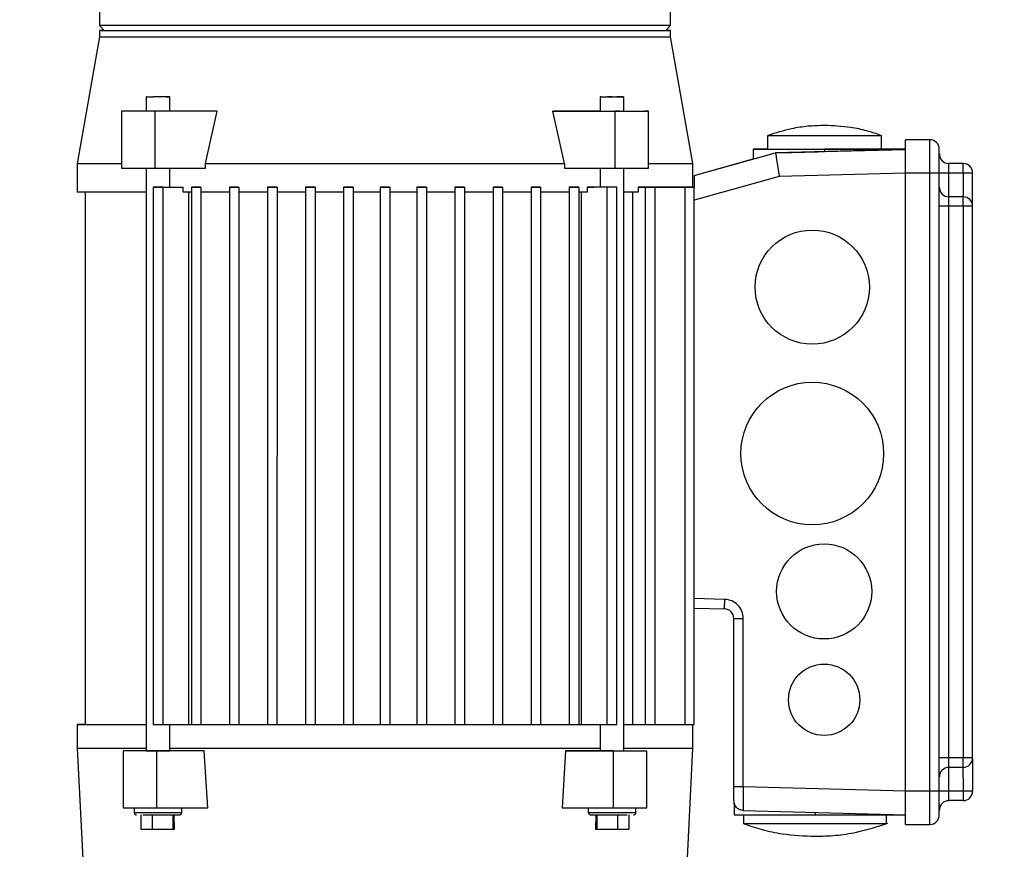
# Model space of a CAD drawing. Header units: inches. Extents: x 170 to 288, y 234 to 248.
# Tile 455 of 480: x 260.289 to 260.561, y 244.295 to 244.524. Entities that reach past the tile are written whole.
import ezdxf

# ---------------------------------------------------------------- set-up
doc = ezdxf.new("R2010")
doc.units = ezdxf.units.IN
doc.header["$LTSCALE"] = 0.25
doc.header["$MEASUREMENT"] = 0
doc.layers.add('ANNOTATIONS', color=1, linetype='Continuous')
doc.layers.add('STANDARD Z GUIDE MOTOR RH', color=7, linetype='Continuous')
doc.styles.add('ARIAL', font='arial.ttf', dxfattribs={"height": 0.09375})
doc.dimstyles.new('STANDARD$0', dxfattribs={"dimtxt": 0.09375, "dimasz": 0.09375, "dimexe": 0.03125, "dimexo": 0.046875, "dimgap": 0.09, "dimtad": 0, "dimtih": 1, "dimtoh": 1, "dimdec": 4, "dimzin": 0, "dimdsep": 46, "dimtxsty": 'ARIAL', "dimcen": 0.09, "dimadec": 0, "dimazin": 0, "dimtfac": 1, "dimtdec": 4, "dimtofl": 0, "dimtmove": 0, "dimatfit": 1, "dimfxl": 1, "dimtolj": 1, "dimtzin": 0, "dimarcsym": 0})

# ---------------------------------------------------------------- blocks, each defined once
blk = doc.blocks.new('*D45')
at = {"layer": 'ANNOTATIONS', "color": 0, "lineweight": -2, "transparency": 16777216}
for p, q in [((260.78295, 245.22383), (261.38122, 245.22383)), ((261.34997, 245.13008), (261.34997, 244.83806)), ((261.34997, 244.26903), (261.34997, 244.56105)), ((259.66628, 244.17528), (261.38122, 244.17528))]:
    blk.add_line(p, q, dxfattribs=at)
at = {"layer": 'ANNOTATIONS', "color": 0, "transparency": 16777216}
for points in [[(261.33434, 245.13008), (261.36559, 245.13008), (261.34997, 245.22383)], [(261.33434, 244.26903), (261.36559, 244.26903), (261.34997, 244.17528)]]:
    blk.add_solid(points, dxfattribs=at)
at = {"layer": 'defpoints', "color": 0, "transparency": 16777216}
for p in [(260.73607, 245.22383), (261.34997, 245.22383), (259.6194, 244.17528)]:
    blk.add_point(p, dxfattribs=at)
at = {"layer": 'ANNOTATIONS', "color": 0, "transparency": 16777216, "insert": (261.34997, 244.69956), "char_height": 0.09375, "attachment_point": 5, "style": 'ARIAL'}
blk.add_mtext('\\A1;HEADROOM', dxfattribs=at)

msp = doc.modelspace()

# ---------------------------------------------------------------- linework, layer by layer
at = {"layer": 'STANDARD Z GUIDE MOTOR RH'}
for p, q in [((260.31139, 244.53125), (260.31139, 244.52272)), ((260.46887, 244.52272), (260.46887, 244.53125)), ((260.31139, 244.52272), (260.3127, 244.52141)), ((260.46887, 244.52272), (260.31139, 244.52272)), ((260.46755, 244.52141), (260.46887, 244.52272)), ((260.31139, 244.51965), (260.30522, 244.48467)), ((260.31139, 244.52141), (260.31139, 244.51965)), ((260.46887, 244.51964), (260.46887, 244.52141)), ((260.47503, 244.48466), (260.46887, 244.51964)), ((260.32421, 244.50304), (260.32421, 244.4991)), ((260.33077, 244.4991), (260.33077, 244.50304)), ((260.44948, 244.50304), (260.44948, 244.4991)), ((260.45604, 244.4991), (260.45604, 244.50304)), ((260.32202, 244.4991), (260.31744, 244.4991)), ((260.32672, 244.4991), (260.31744, 244.4991)), ((260.31744, 244.4991), (260.31744, 244.48335)), ((260.32421, 244.4991), (260.32202, 244.4991)), ((260.34381, 244.4991), (260.32672, 244.4991)), ((260.32672, 244.48335), (260.32672, 244.4991)), ((260.3406, 244.48466), (260.34381, 244.4991)), ((260.43965, 244.48466), (260.43644, 244.4991)), ((260.43644, 244.4991), (260.45353, 244.4991)), ((260.45276, 244.4991), (260.46172, 244.4991)), ((260.45353, 244.4991), (260.45353, 244.48335)), ((260.45823, 244.4991), (260.46281, 244.4991)), ((260.46281, 244.48335), (260.46281, 244.4991)), ((260.49561, 244.49238), (260.49561, 244.4886)), ((260.5271, 244.4886), (260.5271, 244.49238)), ((260.54039, 244.49122), (260.53366, 244.49122)), ((260.54039, 244.49122), (260.53366, 244.49122)), ((260.54039, 244.48967), (260.54039, 244.49122)), ((260.47543, 244.48138), (260.49785, 244.48763)), ((260.49167, 244.4886), (260.49167, 244.48591)), ((260.53366, 244.48856), (260.49785, 244.48763)), ((260.53366, 244.4886), (260.51135, 244.4886)), ((260.53366, 244.4886), (260.51135, 244.4886)), ((260.51135, 244.4886), (260.51135, 244.48798)), ((260.51135, 244.48798), (260.53366, 244.48856)), ((260.54301, 244.4886), (260.54301, 244.4886)), ((260.30522, 244.48467), (260.30522, 244.47679)), ((260.3406, 244.48335), (260.3406, 244.48466)), ((260.43965, 244.48466), (260.43965, 244.48335)), ((260.47503, 244.4781), (260.47503, 244.48466)), ((260.47543, 244.48138), (260.49167, 244.48591)), ((260.54958, 244.48466), (260.54564, 244.48466)), ((260.54958, 244.48466), (260.54564, 244.48466)), ((260.54958, 244.48204), (260.54958, 244.48466)), ((260.32421, 244.48335), (260.32421, 244.32259)), ((260.32672, 244.48335), (260.3406, 244.48335)), ((260.33077, 244.4781), (260.33077, 244.48335)), ((260.43965, 244.48335), (260.45353, 244.48335)), ((260.44948, 244.48335), (260.44948, 244.4781)), ((260.45353, 244.48335), (260.46281, 244.48335)), ((260.45604, 244.32259), (260.45604, 244.48335)), ((260.53366, 244.482), (260.49883, 244.48109)), ((260.54039, 244.48204), (260.53366, 244.48204)), ((260.53366, 244.31143), (260.53366, 244.48204)), ((260.54301, 244.48204), (260.54039, 244.48204)), ((260.54039, 244.31143), (260.54039, 244.48204)), ((260.54301, 244.31143), (260.54301, 244.48204)), ((260.54958, 244.48204), (260.54564, 244.48204)), ((260.5522, 244.48204), (260.5522, 244.48204)), ((260.49883, 244.48109), (260.47543, 244.47457)), ((260.54564, 244.47471), (260.54564, 244.47953)), ((260.30745, 244.47679), (260.30745, 244.32981)), ((260.32622, 244.4781), (260.32621, 244.32981)), ((260.32884, 244.4781), (260.32622, 244.4781)), ((260.32622, 244.4781), (260.33441, 244.4781)), ((260.32884, 244.4781), (260.32884, 244.32981)), ((260.33441, 244.47679), (260.33441, 244.4781)), ((260.33599, 244.32981), (260.33599, 244.47679)), ((260.33934, 244.4781), (260.33671, 244.4781)), ((260.33671, 244.4781), (260.33671, 244.32981)), ((260.33934, 244.4781), (260.33934, 244.32981)), ((260.34984, 244.4781), (260.34721, 244.4781)), ((260.34721, 244.4781), (260.34721, 244.32981)), ((260.34984, 244.4781), (260.34984, 244.32981)), ((260.35771, 244.4781), (260.35771, 244.32981)), ((260.36034, 244.4781), (260.35771, 244.4781)), ((260.36034, 244.4781), (260.36033, 244.32981)), ((260.36821, 244.4781), (260.36821, 244.32981)), ((260.37083, 244.4781), (260.36821, 244.4781)), ((260.37083, 244.4781), (260.37083, 244.32981)), ((260.38133, 244.4781), (260.37871, 244.4781)), ((260.37871, 244.4781), (260.37871, 244.32981)), ((260.38133, 244.4781), (260.38133, 244.32981)), ((260.38881, 244.4781), (260.38881, 244.32981)), ((260.39144, 244.4781), (260.38881, 244.4781)), ((260.39144, 244.4781), (260.39144, 244.32981)), ((260.39892, 244.4781), (260.39892, 244.32981)), ((260.40154, 244.4781), (260.39892, 244.4781)), ((260.40154, 244.4781), (260.40154, 244.32981)), ((260.40942, 244.4781), (260.40942, 244.32981)), ((260.41204, 244.4781), (260.40942, 244.4781)), ((260.41204, 244.4781), (260.41204, 244.32981)), ((260.41992, 244.4781), (260.41991, 244.32981)), ((260.42254, 244.4781), (260.41992, 244.4781)), ((260.42254, 244.4781), (260.42254, 244.32981)), ((260.43041, 244.4781), (260.43041, 244.32981)), ((260.43304, 244.4781), (260.43041, 244.4781)), ((260.43304, 244.4781), (260.43304, 244.32981)), ((260.44091, 244.4781), (260.44354, 244.4781)), ((260.44354, 244.4781), (260.44091, 244.4781)), ((260.44091, 244.4781), (260.44091, 244.32981)), ((260.44354, 244.4781), (260.44354, 244.32981)), ((260.44426, 244.47679), (260.44426, 244.32981)), ((260.44584, 244.4781), (260.4478, 244.4781)), ((260.44584, 244.4781), (260.44584, 244.47679)), ((260.45141, 244.4781), (260.44584, 244.4781)), ((260.45404, 244.4781), (260.4478, 244.4781)), ((260.45404, 244.4781), (260.45141, 244.4781)), ((260.45141, 244.32981), (260.45141, 244.4781)), ((260.45403, 244.32981), (260.45404, 244.4781)), ((260.45999, 244.47679), (260.45604, 244.47679)), ((260.45838, 244.47679), (260.45838, 244.32981)), ((260.45999, 244.4781), (260.46219, 244.4781)), ((260.45999, 244.4781), (260.45999, 244.47679)), ((260.46191, 244.4781), (260.45999, 244.4781)), ((260.46454, 244.4781), (260.46191, 244.4781)), ((260.46191, 244.4781), (260.46191, 244.32981)), ((260.46219, 244.4781), (260.46493, 244.4781)), ((260.46454, 244.4781), (260.46453, 244.32981)), ((260.4728, 244.4781), (260.46454, 244.4781)), ((260.46493, 244.4781), (260.46755, 244.4781)), ((260.46759, 244.4781), (260.46587, 244.4781)), ((260.46755, 244.4781), (260.47188, 244.4781)), ((260.47188, 244.4781), (260.46759, 244.4781)), ((260.47188, 244.4781), (260.47543, 244.4781)), ((260.47543, 244.4781), (260.4728, 244.4781)), ((260.4728, 244.4781), (260.4728, 244.32981)), ((260.47543, 244.4781), (260.47503, 244.4781)), ((260.47503, 244.4781), (260.47543, 244.4781)), ((260.47543, 244.32981), (260.47543, 244.4781)), ((260.54958, 244.47285), (260.54958, 244.47597)), ((260.54958, 244.47547), (260.54564, 244.47547)), ((260.54564, 244.47285), (260.54301, 244.47285)), ((260.54564, 244.32062), (260.54564, 244.47285)), ((260.54958, 244.47285), (260.54564, 244.47285)), ((260.54958, 244.47285), (260.54957, 244.32062)), ((260.5522, 244.47285), (260.54958, 244.47285)), ((260.5522, 244.32062), (260.5522, 244.47285)), ((260.48383, 244.36436), (260.47543, 244.36458)), ((260.47543, 244.36196), (260.48376, 244.36174)), ((260.48632, 244.31264), (260.48632, 244.35912)), ((260.48894, 244.31264), (260.48894, 244.35912)), ((260.30522, 244.32981), (260.30522, 244.32325)), ((260.32621, 244.32981), (260.32884, 244.32981)), ((260.32884, 244.32981), (260.33662, 244.32981)), ((260.33077, 244.32259), (260.33077, 244.32981)), ((260.33671, 244.32981), (260.33934, 244.32981)), ((260.34721, 244.32981), (260.34984, 244.32981)), ((260.35771, 244.32981), (260.36033, 244.32981)), ((260.36033, 244.32981), (260.36228, 244.32981)), ((260.36821, 244.32981), (260.37083, 244.32981)), ((260.37871, 244.32981), (260.38133, 244.32981)), ((260.3832, 244.32981), (260.38694, 244.32981)), ((260.38881, 244.32981), (260.39144, 244.32981)), ((260.39892, 244.32981), (260.40154, 244.32981)), ((260.40942, 244.32981), (260.41204, 244.32981)), ((260.41502, 244.32981), (260.41797, 244.32981)), ((260.41991, 244.32981), (260.42254, 244.32981)), ((260.43041, 244.32981), (260.43304, 244.32981)), ((260.43304, 244.32981), (260.44091, 244.32981)), ((260.44091, 244.32981), (260.44354, 244.32981)), ((260.44354, 244.32981), (260.44584, 244.32981)), ((260.44426, 244.32981), (260.44584, 244.32981)), ((260.44584, 244.32981), (260.45141, 244.32981)), ((260.44948, 244.32981), (260.44948, 244.32259)), ((260.45141, 244.32981), (260.45403, 244.32981)), ((260.45604, 244.32981), (260.45838, 244.32981)), ((260.45838, 244.32981), (260.45998, 244.32981)), ((260.45998, 244.32981), (260.46191, 244.32981)), ((260.46191, 244.32981), (260.46453, 244.32981)), ((260.46453, 244.32981), (260.4728, 244.32981)), ((260.4728, 244.32981), (260.47543, 244.32981)), ((260.47503, 244.32325), (260.47503, 244.32981)), ((260.30522, 244.32325), (260.30745, 244.27863)), ((260.32142, 244.32259), (260.3179, 244.32259)), ((260.3179, 244.32259), (260.3179, 244.30684)), ((260.32718, 244.30684), (260.32718, 244.32259)), ((260.34029, 244.32259), (260.32718, 244.32259)), ((260.34128, 244.30684), (260.34029, 244.32259)), ((260.43995, 244.32259), (260.43897, 244.30684)), ((260.43995, 244.32259), (260.46235, 244.32259)), ((260.45307, 244.32259), (260.43995, 244.32259)), ((260.45307, 244.32259), (260.45307, 244.30684)), ((260.45883, 244.32259), (260.46235, 244.32259)), ((260.46235, 244.30684), (260.46235, 244.32259)), ((260.4728, 244.27863), (260.47503, 244.32325)), ((260.54564, 244.32062), (260.54301, 244.32062)), ((260.54957, 244.32062), (260.54564, 244.32062)), ((260.54564, 244.31394), (260.54564, 244.31844)), ((260.5522, 244.32062), (260.54957, 244.32062)), ((260.54957, 244.31607), (260.54957, 244.32011)), ((260.54957, 244.31799), (260.54564, 244.31799)), ((260.53366, 244.31147), (260.48894, 244.31264)), ((260.54039, 244.31143), (260.53366, 244.31143)), ((260.54321, 244.31143), (260.54039, 244.31143)), ((260.54564, 244.30881), (260.54564, 244.31271)), ((260.54957, 244.31143), (260.54564, 244.31143)), ((260.48642, 244.30795), (260.48642, 244.30487)), ((260.54957, 244.30881), (260.54564, 244.30881)), ((260.32092, 244.30684), (260.32092, 244.30553)), ((260.32277, 244.30487), (260.32277, 244.30094)), ((260.32591, 244.30487), (260.32591, 244.30094)), ((260.32718, 244.30684), (260.34128, 244.30684)), ((260.33166, 244.30094), (260.33166, 244.30487)), ((260.33207, 244.30094), (260.33199, 244.30487)), ((260.33332, 244.30488), (260.33333, 244.30488)), ((260.33405, 244.30651), (260.33405, 244.30684)), ((260.33405, 244.30553), (260.33405, 244.30651)), ((260.43897, 244.30684), (260.45307, 244.30684)), ((260.4462, 244.30684), (260.4462, 244.3065)), ((260.4462, 244.3065), (260.4462, 244.30553)), ((260.44826, 244.30487), (260.44817, 244.30094)), ((260.44859, 244.30487), (260.44859, 244.30094)), ((260.45434, 244.30094), (260.45434, 244.30487)), ((260.45747, 244.30094), (260.45747, 244.30487)), ((260.45932, 244.30553), (260.45932, 244.30684)), ((260.48888, 244.30628), (260.48887, 244.30608)), ((260.48887, 244.30608), (260.53366, 244.30491)), ((260.48904, 244.30487), (260.48904, 244.30243)), ((260.50873, 244.30556), (260.50873, 244.30487)), ((260.50873, 244.30487), (260.53366, 244.30487)), ((260.52841, 244.30243), (260.52841, 244.30487)), ((260.53366, 244.30225), (260.54039, 244.30225)), ((260.32391, 244.30094), (260.33207, 244.30094)), ((260.44817, 244.30094), (260.44859, 244.30094)), ((260.44859, 244.30094), (260.45434, 244.30094))]:
    msp.add_line(p, q, dxfattribs=at)
at = {"layer": 'STANDARD Z GUIDE MOTOR RH', "flags": 128}
for points in [[(260.31139, 244.52141), (260.31162, 244.52141), (260.31231, 244.52141), (260.31346, 244.52141), (260.31506, 244.52141), (260.3171, 244.52141), (260.31956, 244.52141), (260.32244, 244.52141), (260.32572, 244.52141), (260.32938, 244.52141), (260.33339, 244.52141), (260.33774, 244.52141), (260.34239, 244.52141), (260.34733, 244.52141), (260.35251, 244.52141), (260.35792, 244.52141), (260.36351, 244.52141), (260.36926, 244.52141), (260.37514, 244.52141), (260.3811, 244.52141), (260.38711, 244.52141), (260.39314, 244.52141), (260.39916, 244.52141), (260.40512, 244.52141), (260.41099, 244.52141), (260.41674, 244.52141), (260.42234, 244.52141), (260.42774, 244.52141), (260.43293, 244.52141), (260.43786, 244.52141), (260.44251, 244.52141), (260.44686, 244.52141), (260.45087, 244.52141), (260.45453, 244.52141), (260.45781, 244.52141), (260.46069, 244.52141), (260.46316, 244.52141), (260.4652, 244.52141), (260.4668, 244.52141), (260.46794, 244.52141), (260.46864, 244.52141), (260.46887, 244.52141), (260.46864, 244.52141), (260.46794, 244.52141), (260.46755, 244.52141)], [(260.3127, 244.52141), (260.31231, 244.52141), (260.31162, 244.52141), (260.31139, 244.52141)], [(260.31139, 244.51965), (260.31162, 244.51965), (260.31231, 244.51965), (260.31346, 244.51965), (260.31506, 244.51965), (260.3171, 244.51965), (260.31956, 244.51965), (260.32244, 244.51965), (260.32572, 244.51965), (260.32938, 244.51965), (260.33339, 244.51964), (260.33774, 244.51964), (260.34239, 244.51964), (260.34733, 244.51964), (260.35251, 244.51964), (260.35792, 244.51964), (260.36351, 244.51964), (260.36926, 244.51964), (260.37514, 244.51964), (260.3811, 244.51964), (260.38711, 244.51964), (260.39314, 244.51964), (260.39916, 244.51964), (260.40512, 244.51964), (260.41099, 244.51964), (260.41674, 244.51964), (260.42234, 244.51964), (260.42774, 244.51964), (260.43293, 244.51964), (260.45453, 244.51964), (260.45781, 244.51964), (260.46069, 244.51964), (260.46316, 244.51964), (260.4652, 244.51964), (260.4668, 244.51964), (260.46794, 244.51964), (260.46864, 244.51964), (260.46887, 244.51964)], [(260.32446, 244.50304), (260.32421, 244.50304), (260.32623, 244.50304)], [(260.32446, 244.50304), (260.32517, 244.50304)], [(260.33077, 244.50304), (260.32981, 244.50304), (260.32874, 244.50304), (260.32749, 244.50304), (260.32623, 244.50304)], [(260.32981, 244.50304), (260.33052, 244.50304)], [(260.33077, 244.50304), (260.33052, 244.50304)], [(260.44973, 244.50304), (260.44948, 244.50304), (260.45604, 244.50304)], [(260.44973, 244.50304), (260.45044, 244.50304), (260.45151, 244.50304)], [(260.45276, 244.50304), (260.45151, 244.50304)], [(260.45276, 244.50304), (260.45402, 244.50304)], [(260.4558, 244.50304), (260.45508, 244.50304), (260.45402, 244.50304)], [(260.4558, 244.50304), (260.45604, 244.50304)], [(260.33077, 244.4991), (260.33052, 244.4991), (260.32874, 244.4991), (260.32749, 244.4991), (260.32623, 244.4991), (260.32517, 244.4991), (260.32446, 244.4991), (260.32421, 244.4991)], [(260.34381, 244.4991), (260.34066, 244.4991), (260.33762, 244.4991), (260.33469, 244.4991), (260.33189, 244.4991), (260.33077, 244.4991)], [(260.44948, 244.4991), (260.44264, 244.4991), (260.43959, 244.4991), (260.43644, 244.4991)], [(260.44948, 244.4991), (260.44973, 244.4991), (260.45044, 244.4991), (260.45151, 244.4991), (260.45276, 244.4991)], [(260.45476, 244.4991), (260.45353, 244.4991)], [(260.46281, 244.4991), (260.46172, 244.4991)], [(260.49561, 244.49238), (260.49584, 244.49238), (260.49656, 244.49238), (260.49772, 244.49238), (260.49929, 244.49238), (260.50123, 244.49238), (260.50348, 244.49238), (260.50597, 244.49238), (260.50862, 244.49238), (260.51409, 244.49238)], [(260.51409, 244.49238), (260.51674, 244.49238), (260.51923, 244.49238), (260.52499, 244.49238), (260.52615, 244.49238), (260.52686, 244.49238), (260.5271, 244.49238)], [(260.53366, 244.48204), (260.53366, 244.48383), (260.53366, 244.48555), (260.53366, 244.49052), (260.53366, 244.49105), (260.53366, 244.49122)], [(260.54039, 244.48204), (260.54039, 244.48383), (260.54039, 244.48555), (260.54039, 244.48853), (260.54039, 244.48967)], [(260.49561, 244.4886), (260.49381, 244.4886), (260.49263, 244.4886), (260.49191, 244.4886), (260.49167, 244.4886), (260.49191, 244.4886), (260.49263, 244.4886), (260.49381, 244.4886), (260.49543, 244.4886), (260.49743, 244.4886), (260.49978, 244.4886), (260.50242, 244.4886), (260.50527, 244.4886), (260.50827, 244.4886), (260.51135, 244.4886)], [(260.49561, 244.4886), (260.49584, 244.4886), (260.49656, 244.4886), (260.49772, 244.4886), (260.49929, 244.4886), (260.50123, 244.4886), (260.50348, 244.4886), (260.50597, 244.4886), (260.50862, 244.4886), (260.51409, 244.4886)], [(260.49785, 244.48763), (260.49787, 244.4875), (260.49792, 244.48713), (260.49801, 244.48652), (260.49813, 244.48571), (260.49828, 244.48472), (260.49845, 244.48359), (260.49864, 244.48236), (260.49883, 244.48109)], [(260.51409, 244.4886), (260.51674, 244.4886), (260.51923, 244.4886), (260.52499, 244.4886), (260.52615, 244.4886), (260.52686, 244.4886), (260.5271, 244.4886)], [(260.30522, 244.48467), (260.30548, 244.48467), (260.30625, 244.48467), (260.30752, 244.48467), (260.3093, 244.48467), (260.31157, 244.48467), (260.31431, 244.48467), (260.31744, 244.48466)], [(260.3406, 244.48466), (260.34611, 244.48466), (260.35189, 244.48466), (260.35791, 244.48466), (260.36411, 244.48466), (260.37048, 244.48466), (260.37696, 244.48466), (260.38352, 244.48466), (260.39013, 244.48466), (260.39673, 244.48466), (260.40329, 244.48466), (260.40978, 244.48466), (260.41614, 244.48466), (260.42235, 244.48466), (260.42836, 244.48466), (260.43414, 244.48466), (260.43965, 244.48466)], [(260.46281, 244.48466), (260.46594, 244.48466), (260.46868, 244.48466), (260.47095, 244.48466), (260.47273, 244.48466), (260.47401, 244.48466), (260.47478, 244.48466), (260.47503, 244.48466)], [(260.54564, 244.47953), (260.54564, 244.48076), (260.54564, 244.48466)], [(260.31744, 244.48335), (260.31853, 244.48335), (260.31964, 244.48335), (260.32077, 244.48335), (260.32192, 244.48335), (260.32309, 244.48335), (260.32428, 244.48335), (260.32549, 244.48335), (260.32672, 244.48335)], [(260.47543, 244.48138), (260.47543, 244.48013), (260.47543, 244.47921), (260.47543, 244.4781)], [(260.54564, 244.48204), (260.54513, 244.48204), (260.54463, 244.48204), (260.54321, 244.48204), (260.54306, 244.48204), (260.54301, 244.48204)], [(260.5522, 244.48204), (260.55215, 244.48204), (260.552, 244.48204), (260.55058, 244.48204), (260.55009, 244.48204), (260.54958, 244.48204)], [(260.54958, 244.48204), (260.54958, 244.48076), (260.54958, 244.47658), (260.54958, 244.47597)], [(260.32421, 244.47679), (260.3238, 244.47679), (260.32002, 244.47679), (260.31663, 244.47679), (260.31365, 244.47679), (260.31111, 244.47679), (260.309, 244.47679), (260.30735, 244.47679), (260.30617, 244.47679), (260.30546, 244.47679), (260.30522, 244.47679)], [(260.33342, 244.4781), (260.33367, 244.4781)], [(260.33671, 244.47679), (260.33584, 244.47679), (260.33555, 244.47679), (260.33441, 244.47679)], [(260.33671, 244.4781), (260.33769, 244.4781), (260.33802, 244.4781), (260.33901, 244.4781), (260.33934, 244.4781)], [(260.34721, 244.47679), (260.3462, 244.47679), (260.34519, 244.47679), (260.34419, 244.47679), (260.3432, 244.47679), (260.34222, 244.47679), (260.34125, 244.47679), (260.34029, 244.47679), (260.33934, 244.47679)], [(260.34721, 244.4781), (260.34852, 244.4781), (260.34885, 244.4781), (260.34984, 244.4781)], [(260.35771, 244.47679), (260.35671, 244.47679), (260.35571, 244.47679), (260.35471, 244.47679), (260.35373, 244.47679), (260.35274, 244.47679), (260.35177, 244.47679), (260.3508, 244.47679), (260.34984, 244.47679)], [(260.35771, 244.4781), (260.35902, 244.4781), (260.35935, 244.4781), (260.36034, 244.4781)], [(260.36821, 244.47679), (260.36721, 244.47679), (260.36622, 244.47679), (260.36523, 244.47679), (260.36424, 244.47679), (260.36326, 244.47679), (260.36228, 244.47679), (260.36131, 244.47679), (260.36034, 244.47679)], [(260.36821, 244.4781), (260.36886, 244.4781), (260.36919, 244.4781), (260.37083, 244.4781)], [(260.37871, 244.47679), (260.37673, 244.47679), (260.37574, 244.47679), (260.37475, 244.47679), (260.37377, 244.47679), (260.37279, 244.47679), (260.37181, 244.47679), (260.37083, 244.47679)], [(260.37871, 244.4781), (260.37969, 244.4781), (260.38002, 244.4781), (260.38133, 244.4781)], [(260.38881, 244.47679), (260.38788, 244.47679), (260.38694, 244.47679), (260.386, 244.47679), (260.38413, 244.47679), (260.3832, 244.47679), (260.38133, 244.47679)], [(260.38881, 244.4781), (260.38947, 244.4781), (260.3898, 244.4781), (260.39144, 244.4781)], [(260.39892, 244.47679), (260.39705, 244.47679), (260.39612, 244.47679), (260.39425, 244.47679), (260.39331, 244.47679), (260.39144, 244.47679)], [(260.39892, 244.4781), (260.40056, 244.4781), (260.40089, 244.4781), (260.40154, 244.4781)], [(260.40942, 244.47679), (260.40844, 244.47679), (260.40648, 244.47679), (260.4055, 244.47679), (260.40253, 244.47679), (260.40154, 244.47679)], [(260.40942, 244.4781), (260.41008, 244.4781), (260.4104, 244.4781), (260.41204, 244.4781)], [(260.41992, 244.47679), (260.41699, 244.47679), (260.41601, 244.47679), (260.41304, 244.47679), (260.41204, 244.47679)], [(260.41992, 244.4781), (260.42156, 244.4781), (260.42189, 244.4781), (260.42254, 244.4781)], [(260.43041, 244.47679), (260.42945, 244.47679), (260.42848, 244.47679), (260.42454, 244.47679), (260.42355, 244.47679), (260.42254, 244.47679)], [(260.43041, 244.4781), (260.43173, 244.4781), (260.43206, 244.4781), (260.43304, 244.4781)], [(260.44091, 244.47679), (260.43606, 244.47679), (260.43506, 244.47679), (260.43304, 244.47679)], [(260.44584, 244.47679), (260.44556, 244.47679), (260.44527, 244.47679), (260.44354, 244.47679)], [(260.46587, 244.4781), (260.46863, 244.4781), (260.47092, 244.4781), (260.47271, 244.4781), (260.474, 244.4781), (260.47478, 244.4781), (260.47503, 244.4781)], [(260.54564, 244.47285), (260.54564, 244.47431), (260.54564, 244.47471)], [(260.48376, 244.36174), (260.48376, 244.36179), (260.48377, 244.36194), (260.48377, 244.36218), (260.48378, 244.36251), (260.48379, 244.36291), (260.48381, 244.36336), (260.48382, 244.36385), (260.48383, 244.36436)], [(260.48632, 244.35912), (260.48652, 244.35912), (260.48676, 244.35912), (260.48794, 244.35912), (260.48843, 244.35912), (260.48894, 244.35912)], [(260.30745, 244.32981), (260.30735, 244.32981), (260.30617, 244.32981), (260.30545, 244.32981), (260.30522, 244.32981), (260.30545, 244.32981), (260.30617, 244.32981), (260.30735, 244.32981), (260.309, 244.32981), (260.3111, 244.32981), (260.31365, 244.32981), (260.31663, 244.32981), (260.32001, 244.32981), (260.32379, 244.32981), (260.32421, 244.32981)], [(260.30745, 244.32981), (260.30768, 244.32981), (260.30838, 244.32981), (260.30953, 244.32981), (260.31114, 244.32981), (260.31319, 244.32981), (260.31568, 244.32981), (260.31858, 244.32981), (260.32189, 244.32981), (260.32421, 244.32981)], [(260.33498, 244.32981), (260.33526, 244.32981)], [(260.33642, 244.32981), (260.33671, 244.32981)], [(260.33662, 244.32981), (260.33671, 244.32981)], [(260.33934, 244.32981), (260.34029, 244.32981), (260.34125, 244.32981), (260.34222, 244.32981)], [(260.33934, 244.32981), (260.34029, 244.32981), (260.34125, 244.32981)], [(260.34222, 244.32981), (260.3432, 244.32981), (260.34418, 244.32981), (260.34519, 244.32981)], [(260.34222, 244.32981), (260.3432, 244.32981), (260.34419, 244.32981)], [(260.34518, 244.32981), (260.34619, 244.32981), (260.34721, 244.32981)], [(260.34519, 244.32981), (260.3462, 244.32981)], [(260.34984, 244.32981), (260.3508, 244.32981), (260.35177, 244.32981)], [(260.34984, 244.32981), (260.3508, 244.32981)], [(260.35176, 244.32981), (260.35274, 244.32981), (260.35372, 244.32981)], [(260.35177, 244.32981), (260.35274, 244.32981)], [(260.35372, 244.32981), (260.35471, 244.32981), (260.35571, 244.32981)], [(260.35372, 244.32981), (260.35471, 244.32981)], [(260.3557, 244.32981), (260.3567, 244.32981), (260.35771, 244.32981)], [(260.35571, 244.32981), (260.3567, 244.32981), (260.35771, 244.32981)], [(260.36033, 244.32981), (260.3613, 244.32981)], [(260.3613, 244.32981), (260.36228, 244.32981), (260.36424, 244.32981)], [(260.36228, 244.32981), (260.36326, 244.32981)], [(260.36326, 244.32981), (260.36424, 244.32981), (260.36622, 244.32981)], [(260.36424, 244.32981), (260.36523, 244.32981)], [(260.36523, 244.32981), (260.36622, 244.32981), (260.36821, 244.32981)], [(260.36622, 244.32981), (260.36721, 244.32981)], [(260.36721, 244.32981), (260.36821, 244.32981)], [(260.37083, 244.32981), (260.37181, 244.32981)], [(260.37083, 244.32981), (260.37181, 244.32981), (260.37279, 244.32981), (260.37377, 244.32981)], [(260.37279, 244.32981), (260.37377, 244.32981), (260.37772, 244.32981)], [(260.37475, 244.32981), (260.37574, 244.32981)], [(260.37574, 244.32981), (260.37673, 244.32981)], [(260.37772, 244.32981), (260.37871, 244.32981)], [(260.37772, 244.32981), (260.37871, 244.32981)], [(260.38133, 244.32981), (260.38226, 244.32981), (260.3832, 244.32981)], [(260.38226, 244.32981), (260.3832, 244.32981)], [(260.38413, 244.32981), (260.38507, 244.32981)], [(260.38507, 244.32981), (260.386, 244.32981)], [(260.38694, 244.32981), (260.38787, 244.32981), (260.38881, 244.32981)], [(260.38694, 244.32981), (260.38787, 244.32981), (260.38881, 244.32981)], [(260.39144, 244.32981), (260.39237, 244.32981), (260.39331, 244.32981)], [(260.39237, 244.32981), (260.39331, 244.32981), (260.39518, 244.32981), (260.39612, 244.32981)], [(260.39425, 244.32981), (260.39518, 244.32981), (260.39798, 244.32981), (260.39892, 244.32981)], [(260.39798, 244.32981), (260.39892, 244.32981)], [(260.40154, 244.32981), (260.40352, 244.32981), (260.40451, 244.32981)], [(260.40352, 244.32981), (260.40451, 244.32981), (260.40746, 244.32981), (260.40844, 244.32981)], [(260.40648, 244.32981), (260.40746, 244.32981), (260.40942, 244.32981)], [(260.41204, 244.32981), (260.41403, 244.32981), (260.41502, 244.32981)], [(260.41403, 244.32981), (260.41502, 244.32981)], [(260.41797, 244.32981), (260.41894, 244.32981), (260.41991, 244.32981)], [(260.41797, 244.32981), (260.41894, 244.32981)], [(260.42254, 244.32981), (260.42653, 244.32981), (260.42751, 244.32981)], [(260.42254, 244.32981), (260.42354, 244.32981)], [(260.42652, 244.32981), (260.42751, 244.32981), (260.43041, 244.32981)], [(260.43996, 244.32981), (260.44091, 244.32981)], [(260.45723, 244.32981), (260.45863, 244.32981), (260.45998, 244.32981)], [(260.30522, 244.32325), (260.30545, 244.32325), (260.30614, 244.32325), (260.3073, 244.32325), (260.3089, 244.32325), (260.31095, 244.32325), (260.31343, 244.32325), (260.31633, 244.32325), (260.31963, 244.32325), (260.32332, 244.32325), (260.32421, 244.32325)], [(260.32718, 244.32259), (260.32595, 244.32259), (260.32474, 244.32259), (260.32355, 244.32259), (260.32238, 244.32259), (260.32123, 244.32259), (260.3201, 244.32259), (260.31899, 244.32259), (260.3179, 244.32259)], [(260.34029, 244.32259), (260.33762, 244.32259), (260.33503, 244.32259), (260.33252, 244.32259), (260.33011, 244.32259), (260.32779, 244.32259), (260.32556, 244.32259), (260.32344, 244.32259), (260.32142, 244.32259)], [(260.32421, 244.32259), (260.32446, 244.32259), (260.32517, 244.32259), (260.32623, 244.32259), (260.32749, 244.32259), (260.32874, 244.32259), (260.33052, 244.32259), (260.33077, 244.32259)], [(260.33077, 244.32325), (260.33177, 244.32325), (260.33649, 244.32325), (260.34149, 244.32325), (260.34677, 244.32325), (260.35228, 244.32325), (260.35799, 244.32325), (260.36389, 244.32325), (260.36992, 244.32325), (260.37607, 244.32325), (260.38229, 244.32325), (260.38855, 244.32325), (260.39483, 244.32325), (260.40108, 244.32325), (260.40727, 244.32325), (260.41336, 244.32325), (260.41933, 244.32325), (260.42514, 244.32325), (260.43075, 244.32325), (260.43615, 244.32325), (260.44129, 244.32325), (260.44948, 244.32325)], [(260.44973, 244.32259), (260.44948, 244.32259)], [(260.45276, 244.32259), (260.45151, 244.32259), (260.45044, 244.32259)], [(260.45604, 244.32325), (260.45882, 244.32325), (260.46231, 244.32325), (260.46542, 244.32325), (260.46811, 244.32325), (260.47038, 244.32325), (260.47221, 244.32325), (260.47359, 244.32325), (260.47451, 244.32325), (260.47497, 244.32325), (260.47503, 244.32325)], [(260.54564, 244.31844), (260.54564, 244.31876), (260.54564, 244.32062)], [(260.54957, 244.32011), (260.54957, 244.32062)], [(260.54957, 244.31508), (260.54957, 244.31607)], [(260.54564, 244.31271), (260.54564, 244.31394)], [(260.54957, 244.31508), (260.54957, 244.31043), (260.54957, 244.30997), (260.54957, 244.30881)], [(260.53366, 244.30225), (260.53366, 244.30295), (260.53366, 244.30379), (260.53366, 244.30792), (260.53366, 244.30964), (260.53366, 244.31143)], [(260.54039, 244.30225), (260.54039, 244.30242), (260.54039, 244.30633), (260.54039, 244.30792), (260.54039, 244.31143)], [(260.54564, 244.31143), (260.54463, 244.31143), (260.54418, 244.31143), (260.54345, 244.31143), (260.54321, 244.31143)], [(260.5522, 244.31143), (260.55215, 244.31143), (260.55008, 244.31143), (260.54957, 244.31143)], [(260.3179, 244.30684), (260.31899, 244.30684), (260.3201, 244.30684), (260.32123, 244.30684), (260.32238, 244.30684), (260.32355, 244.30684), (260.32474, 244.30684), (260.32595, 244.30684), (260.32718, 244.30684)], [(260.32092, 244.30553), (260.32095, 244.30553), (260.32136, 244.30553), (260.32225, 244.30553), (260.32354, 244.30553), (260.32513, 244.30553), (260.3269, 244.30553), (260.32872, 244.30553), (260.33381, 244.30553), (260.33405, 244.30553)], [(260.4462, 244.30553), (260.44643, 244.30553), (260.44716, 244.30553), (260.44831, 244.30553), (260.44981, 244.30553), (260.45153, 244.30553), (260.45335, 244.30553), (260.45512, 244.30553), (260.45671, 244.30553), (260.458, 244.30553), (260.45888, 244.30553), (260.45932, 244.30553)], [(260.45307, 244.30684), (260.45669, 244.30684), (260.45786, 244.30684), (260.45902, 244.30684), (260.46235, 244.30684)], [(260.48642, 244.30487), (260.48649, 244.30487), (260.487, 244.30487), (260.48799, 244.30487), (260.48945, 244.30487), (260.49133, 244.30487), (260.4936, 244.30487), (260.4962, 244.30487), (260.49908, 244.30487), (260.50217, 244.30487), (260.50541, 244.30487), (260.50873, 244.30487)], [(260.52841, 244.30243), (260.52818, 244.30243), (260.52749, 244.30243), (260.52637, 244.30243), (260.52483, 244.30243), (260.52291, 244.30243), (260.52066, 244.30243), (260.51538, 244.30243), (260.51247, 244.30243), (260.50948, 244.30243), (260.50647, 244.30243), (260.50351, 244.30243), (260.50067, 244.30243), (260.49803, 244.30243), (260.49563, 244.30243), (260.49354, 244.30243), (260.49181, 244.30243), (260.49047, 244.30243), (260.48956, 244.30243), (260.4891, 244.30243), (260.48904, 244.30243)], [(260.32277, 244.30094), (260.32331, 244.30094), (260.32391, 244.30094)], [(260.45434, 244.30094), (260.45564, 244.30094), (260.45634, 244.30094), (260.45734, 244.30094), (260.45747, 244.30094)]]:
    msp.add_lwpolyline(points, dxfattribs=at)
at = {"layer": 'STANDARD Z GUIDE MOTOR RH'}
for centre, radius in [((260.50797, 244.45054), 0.01575), ((260.50797, 244.40461), 0.01969), ((260.51125, 244.36655), 0.01312), ((260.51125, 244.33666), 0.00984)]:
    msp.add_circle(centre, radius, dxfattribs=at)
for centre, start, end in [((260.54039, 244.4886), 359.9991, 89.9991), ((260.54039, 244.4886), 359.9991, 89.9991), ((260.54564, 244.48729), 179.9991, 269.9991), ((260.54564, 244.48729), 179.9991, 269.9991), ((260.54958, 244.48204), 359.9991, 89.9991), ((260.54958, 244.48204), 359.9991, 89.9991), ((260.54564, 244.4781), 179.9991, 269.9991), ((260.54958, 244.47285), 359.9991, 89.9991), ((260.48369, 244.35912), 359.9991, 88.4991), ((260.54957, 244.32062), 269.9991, 359.9991), ((260.54564, 244.31537), 89.9991, 179.9991), ((260.54957, 244.31143), 269.9991, 359.9991), ((260.54564, 244.30618), 89.9991, 179.9991), ((260.54039, 244.30487), 269.9991, 359.9991)]:
    msp.add_arc(centre, 0.00262, start, end, dxfattribs=at)
for centre, major_axis, ratio, start_param, end_param in [((260.51135, 244.49139), (0.01969, 0.00548), 0.000014, 3.141589, 3.95622), ((260.51135, 244.48798), (0.01969, 0.00052), 0.000015, 3.956224, 4.712389)]:
    msp.add_ellipse(centre, major_axis=major_axis, ratio=ratio, start_param=start_param, end_param=end_param, dxfattribs=at)
for points, knots in [([(260.51135, 244.49516), (260.50983, 244.49511), (260.50677, 244.49502), (260.5015, 244.49424), (260.4979, 244.49308), (260.49576, 244.4924)], [0, 0, 0, 0, 0.287915, 0.576961, 1, 1, 1, 1]), ([(260.5269, 244.49243), (260.52562, 244.49286), (260.52288, 244.49378), (260.51769, 244.49487), (260.51376, 244.49505), (260.51135, 244.49516)], [0, 0, 0, 0, 0.255403, 0.545536, 1, 1, 1, 1]), ([(260.54301, 244.48204), (260.54301, 244.4829), (260.54301, 244.48462), (260.54301, 244.48679), (260.54301, 244.4883), (260.54301, 244.4885), (260.54301, 244.4886)], [0, 0, 0, 0, 0.2499997, 0.5000018, 0.7500123, 1, 1, 1, 1]), ([(260.5522, 244.47285), (260.5522, 244.47299), (260.5522, 244.47326), (260.5522, 244.47539), (260.5522, 244.47843), (260.5522, 244.48083), (260.5522, 244.48204)], [0, 0, 0, 0, 0.250007, 0.500006, 0.749999, 1, 1, 1, 1]), ([(260.48894, 244.35912), (260.48887, 244.35979), (260.48871, 244.36115), (260.48754, 244.36286), (260.48585, 244.36408), (260.48451, 244.36427), (260.48383, 244.36436)], [0, 0, 0, 0, 0.249998, 0.499997, 0.750001, 1, 1, 1, 1]), ([(260.5522, 244.32062), (260.5522, 244.32048), (260.5522, 244.32021), (260.5522, 244.31808), (260.5522, 244.31504), (260.5522, 244.31264), (260.5522, 244.31143)], [0, 0, 0, 0, 0.250006, 0.499999, 0.750004, 1, 1, 1, 1]), ([(260.48894, 244.31264), (260.4886, 244.31264), (260.48791, 244.31264), (260.48704, 244.31264), (260.48644, 244.31264), (260.48636, 244.31264), (260.48632, 244.31264)], [0, 0, 0, 0, 0.250007, 0.499987, 0.750019, 1, 1, 1, 1]), ([(260.48632, 244.30885), (260.48632, 244.30889), (260.48632, 244.309), (260.48632, 244.3098), (260.48632, 244.31109), (260.48632, 244.31212), (260.48632, 244.31264)], [0, 0, 0, 0, 0.144683, 0.429768, 0.71487, 1, 1, 1, 1]), ([(260.48894, 244.31264), (260.48894, 244.31211), (260.48893, 244.31107), (260.48891, 244.30965), (260.4889, 244.30845), (260.48888, 244.30726), (260.48888, 244.30643), (260.48888, 244.30631), (260.48888, 244.30628)], [0, 0, 0, 0, 0.176758, 0.343812, 0.501153, 0.648777, 0.913711, 1, 1, 1, 1]), ([(260.54301, 244.30487), (260.54301, 244.30497), (260.54301, 244.30517), (260.54301, 244.30668), (260.54301, 244.30885), (260.54301, 244.31057), (260.54301, 244.31143)], [0, 0, 0, 0, 0.249987, 0.499997, 0.749997, 1, 1, 1, 1]), ([(260.48632, 244.30878), (260.48635, 244.30845), (260.48641, 244.30795), (260.48674, 244.30735), (260.48708, 244.30693), (260.48751, 244.3066), (260.48812, 244.30628), (260.48863, 244.30623), (260.48896, 244.3062)], [0, 0, 0, 0, 0.239654, 0.368708, 0.500445, 0.63213, 0.760977, 1, 1, 1, 1]), ([(260.48743, 244.30662), (260.48731, 244.3067), (260.48689, 244.30696), (260.48653, 244.3075), (260.48646, 244.30794), (260.48644, 244.30806)], [0, 0, 0, 0, 0.249072, 0.807461, 1, 1, 1, 1]), ([(260.32093, 244.30561), (260.32093, 244.30555), (260.32092, 244.30541), (260.32099, 244.30521), (260.32113, 244.30503), (260.32134, 244.3049), (260.3215, 244.30488), (260.32158, 244.30487)], [0, 0, 0, 0, 0.1712305, 0.3595527, 0.557143, 0.7872654, 1, 1, 1, 1]), ([(260.32331, 244.30487), (260.32378, 244.30487), (260.32472, 244.30487), (260.32651, 244.30487), (260.32836, 244.30487), (260.33013, 244.30487), (260.33165, 244.30487), (260.33275, 244.30487), (260.33335, 244.30487), (260.33333, 244.30487), (260.33332, 244.30487)], [0, 0, 0, 0, 0.131727, 0.26346, 0.395188, 0.526918, 0.658643, 0.790362, 0.922103, 1, 1, 1, 1]), ([(260.33339, 244.30487), (260.33346, 244.30488), (260.3336, 244.30489), (260.33379, 244.30499), (260.33395, 244.30516), (260.33405, 244.30537), (260.33404, 244.30553), (260.33404, 244.30561)], [0, 0, 0, 0, 0.179246, 0.3727, 0.571105, 0.796493, 1, 1, 1, 1]), ([(260.4462, 244.30561), (260.4462, 244.30554), (260.4462, 244.30541), (260.44627, 244.30521), (260.44641, 244.30503), (260.44661, 244.3049), (260.44678, 244.30488), (260.44686, 244.30487)], [0, 0, 0, 0, 0.17123, 0.359552, 0.557141, 0.787342, 1, 1, 1, 1]), ([(260.44692, 244.30487), (260.44692, 244.30487), (260.4469, 244.30487), (260.44749, 244.30487), (260.44859, 244.30487), (260.45012, 244.30487), (260.45189, 244.30487), (260.45374, 244.30487), (260.45552, 244.30487), (260.45647, 244.30487), (260.45694, 244.30487)], [0, 0, 0, 0, 0.077894, 0.20963, 0.341349, 0.473086, 0.604818, 0.736547, 0.868282, 1, 1, 1, 1]), ([(260.45867, 244.30487), (260.45873, 244.30488), (260.45887, 244.30489), (260.45906, 244.30499), (260.45922, 244.30515), (260.45932, 244.30537), (260.45932, 244.30553), (260.45932, 244.30561)], [0, 0, 0, 0, 0.179242, 0.372692, 0.571142, 0.796497, 1, 1, 1, 1]), ([(260.48921, 244.30239), (260.49084, 244.30185), (260.49429, 244.30069), (260.5008, 244.29933), (260.50572, 244.2991), (260.50873, 244.29897)], [0, 0, 0, 0, 0.258772, 0.547587, 1, 1, 1, 1]), ([(260.50873, 244.29897), (260.51063, 244.29902), (260.51446, 244.29914), (260.52123, 244.30015), (260.52593, 244.30165), (260.52879, 244.30256)], [0, 0, 0, 0, 0.2796049, 0.5603017, 1, 1, 1, 1])]:
    msp.add_open_spline(points, degree=3, knots=knots, dxfattribs=at)

# ---------------------------------------------------------------- dimensions: what is measured, and where the dimension line sits
at = {"layer": 'ANNOTATIONS'}
dim = msp.add_linear_dim(base=(261.34997, 245.22383), p1=(259.6194, 244.17528), p2=(260.73607, 245.22383), angle=90, text='HEADROOM', dimstyle='STANDARD$0', dxfattribs=at)
dim.commit()
dim.dimension.update_dxf_attribs({"geometry": '*D45', "text_midpoint": (261.34997, 244.69956)})

doc.saveas('drawing.dxf')
